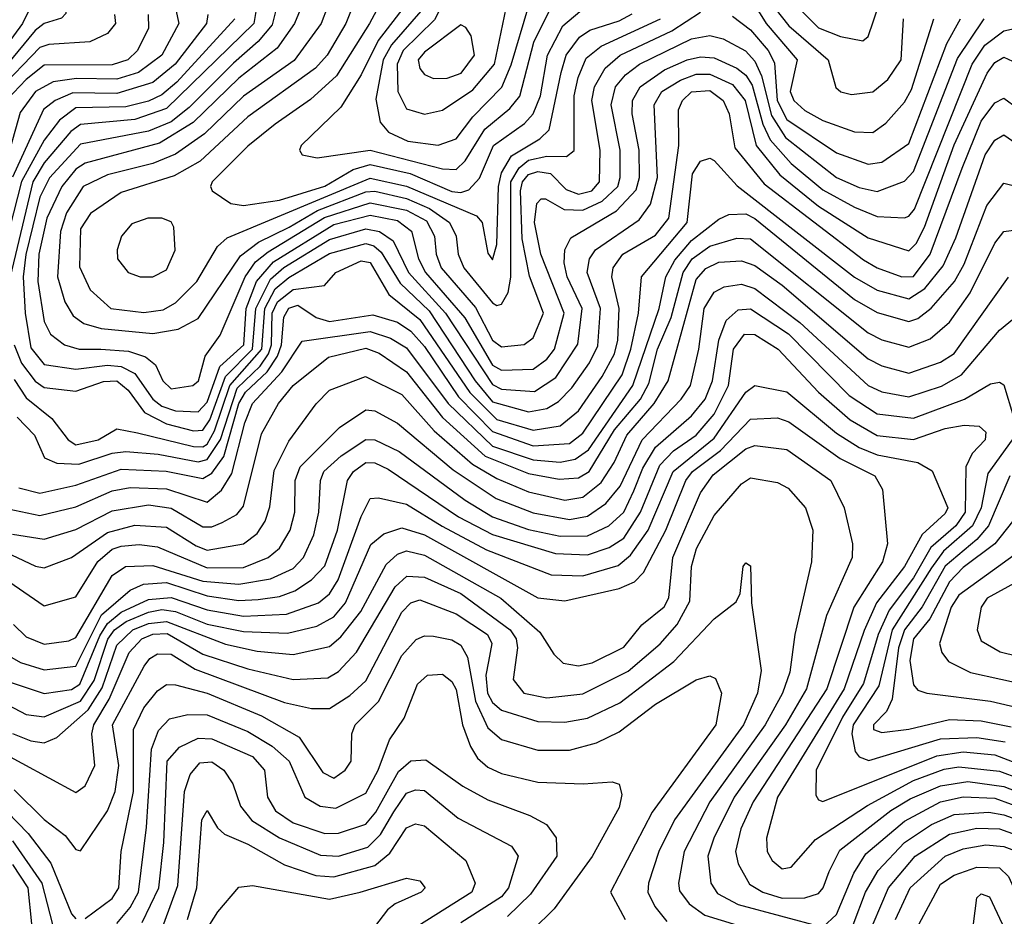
# Model space of a CAD drawing. Extents: x 501367 to 657802, y 482273 to 547541.
# Tile 455 of 656: x 571171 to 573346, y 523842 to 525823. Entities that reach past the tile are written whole.
import ezdxf

# ---------------------------------------------------------------- set-up
doc = ezdxf.new("R2010")
doc.units = 0

msp = doc.modelspace()

# ---------------------------------------------------------------- linework, layer by layer
at = {"layer": '0CON20XD'}
for points in [[(570955, 526416.1), (571188.5, 526471.5), (571262.7, 526497.3), (571365, 526544.1), (571395, 526548.6), (571425, 526541.8), (571455, 526525.4), (571468.9, 526505), (571468.4, 526485), (571460.5, 526465), (571421.2, 526418.8), (571385, 526304.4), (571333.2, 526256.8), (571308.6, 526221.4), (571298.6, 526185), (571302.8, 526105), (571277.1, 526012.9), (571272.7, 525837.3), (571263, 525827), (571225, 525814.9), (571205, 525799.3), (571092.9, 525665)], [(571065, 526409.2), (571175, 526421.8), (571257.3, 526417.3), (571305, 526399.7), (571319.6, 526385), (571321.3, 526375), (571275.8, 526274.2), (571248.7, 526185), (571242.1, 526015), (571225, 525913.9), (571176.9, 525815), (571074.5, 525675.5)], [(572144.6, 525935.4), (572087.1, 525822.9), (572017.5, 525755), (572004.4, 525725), (572006.2, 525665), (572025, 525626.3), (572065, 525614.4), (572105, 525623.6), (572171.7, 525668.3), (572219.9, 525725), (572252.6, 525885)], [(571991.4, 525905), (571943.4, 525815), (571870.4, 525699.6), (571813.2, 525646.8), (571735, 525592.4), (571675, 525544), (571596.2, 525465), (571591.9, 525455), (571595.9, 525445), (571637.5, 525417.5), (571665, 525413.1), (571745, 525424.7), (571845, 525455.8), (571907.7, 525492.3), (571945, 525503), (572033.4, 525483.4), (572125, 525443.8), (572145, 525441.2), (572162.6, 525447.4), (572186.7, 525473.3), (572217.1, 525545), (572286.1, 525593.9), (572305.1, 525615), (572321, 525655), (572336.5, 525745), (572370.4, 525809.6), (572408.4, 525841.6)], [(571749.4, 525895), (571728.2, 525811.8), (571697.7, 525775), (571642.8, 525727.2), (571545, 525629.1), (571505, 525597.7), (571455, 525577.1), (571305, 525548.4), (571236.4, 525473.6), (571215, 525431.1), (571184.4, 525304.4), (571178.2, 525255), (571183.1, 525175), (571195, 525097.9), (571225, 525061.7), (571295, 525051.4), (571365, 525060.2), (571395, 525057.2), (571425, 525041.5), (571464.9, 524985), (571485, 524969.2), (571515, 524959), (571565, 524956.7), (571585, 524978.1), (571613.2, 525056.8), (571666.2, 525105), (571670.9, 525185), (571694.1, 525245), (571731.7, 525288.3), (571865, 525370.5), (571945, 525391.6), (572005, 525379.4), (572036.2, 525356.2), (572052, 525295), (572066.9, 525265), (572154.3, 525164.3), (572215, 525060), (572235, 525049.2), (572305, 525051.2), (572335, 525073.2), (572352.1, 525095), (572373.4, 525175), (572322.3, 525305), (572307.8, 525375), (572313, 525417), (572322.5, 525427.5), (572332.4, 525427.6), (572373.8, 525403.8), (572415, 525402.5), (572457.3, 525422.7), (572491.7, 525455), (572497.5, 525475), (572497.2, 525535), (572477.1, 525635), (572486.8, 525675), (572508.8, 525701.2), (572539.8, 525725), (572655, 525781), (572695, 525788.5), (572725, 525780.9), (572774.3, 525754.3), (572795, 525731.8), (572809.4, 525699.4), (572831.5, 525611.5), (572862.7, 525562.7), (572975, 525474.9), (573025, 525452.2), (573065, 525443.8), (573125, 525466.3), (573145, 525488.1), (573242.5, 525737.5), (573300.9, 525825)], [(571806.3, 525885), (571777.6, 525815), (571739.3, 525760.7), (571655, 525694), (571554, 525596), (571479.7, 525550.3), (571315, 525506.1), (571295, 525492.7), (571264.1, 525455), (571230.7, 525385), (571213, 525305), (571210.7, 525245), (571225, 525156.7), (571238.6, 525128.6), (571269.6, 525105), (571302, 525095), (571350, 525095), (571411.1, 525091.1), (571448.6, 525078.6), (571470.5, 525060.5), (571486.7, 525025), (571505, 525007.5), (571553.3, 525015), (571565.6, 525025), (571580.4, 525079.6), (571613.7, 525126.3), (571668.9, 525255), (571691.8, 525288.2), (571719.4, 525310.6), (571844.1, 525385.9), (571945, 525418.3), (572025, 525402.2), (572069.1, 525379.1), (572087.1, 525345), (572090.5, 525305), (572102.1, 525275), (572177.3, 525187.3), (572215.2, 525115), (572235, 525100.5), (572285, 525105.7), (572305, 525120.4), (572327.6, 525175), (572296.8, 525256.8), (572280.8, 525339.2), (572276.9, 525445), (572281.3, 525465), (572295, 525481.4), (572315, 525487.9), (572343.5, 525483.5), (572377.9, 525447.9), (572405, 525437.6), (572434.5, 525445), (572451.5, 525465), (572452.9, 525535), (572434.7, 525645), (572440.6, 525675), (572464, 525716), (572497, 525745), (572611.6, 525798.4), (572675, 525840.2)], [(571865, 525889.2), (571836.6, 525815), (571777.1, 525732.9), (571665, 525654.6), (571578.8, 525571.2), (571515, 525526.2), (571465, 525505.5), (571365, 525480.7), (571311.2, 525455), (571273.8, 525396.2), (571260.9, 525355), (571254.4, 525255), (571270.1, 525200.1), (571288.6, 525168.6), (571312.1, 525152.1), (571350.7, 525140.7), (571465, 525129.7), (571520.8, 525139.2), (571565, 525162.9), (571658.5, 525301.6), (571698.1, 525331.9), (571765.9, 525365), (571828.3, 525401.7), (571935, 525443.2), (571955, 525444.3), (572025, 525428.5), (572076.1, 525406.1), (572120.5, 525375), (572135.1, 525345), (572139.4, 525305), (572151.7, 525275), (572215, 525197.9), (572225, 525191.6), (572235, 525194.7), (572249.6, 525220.4), (572255.5, 525254.5), (572255.7, 525465), (572274.2, 525495.8), (572295, 525513), (572335, 525521.5), (572379, 525521), (572395.8, 525534.2), (572395.3, 525655), (572404.1, 525695.9), (572421.8, 525738.2), (572455.5, 525764.5), (572586.6, 525825)], [(571922.9, 525895), (571891.2, 525815), (571850.1, 525745), (571824, 525716), (571675, 525608.4), (571569.5, 525510.5), (571511.9, 525478.1), (571395, 525441.2), (571327.4, 525395), (571305, 525361.4), (571303, 525277), (571326.3, 525226.3), (571372, 525185), (571445, 525176.3), (571487.6, 525182.4), (571515, 525197.6), (571562.4, 525245), (571607.5, 525322.5), (571628.8, 525341.2), (571945, 525472.9), (572025, 525455.7), (572180.1, 525390.1), (572192.4, 525375), (572205, 525307.5), (572215, 525292.7), (572225, 525326.7), (572228.1, 525455), (572235.3, 525484.7), (572257.3, 525522.7), (572319.9, 525560.1), (572340.3, 525579.7), (572366.8, 525706.8), (572377.6, 525745), (572407.7, 525785), (572430.1, 525799.9), (572495, 525820.9), (572523.5, 525836.5)], [(572775, 525888.1), (572819.9, 525815), (572888.5, 525735), (572872.7, 525665), (572881.1, 525645), (572905, 525622.8), (572945, 525600.3), (573015, 525575.9), (573055, 525574), (573083.8, 525595), (573125, 525641.1), (573141.1, 525668.9), (573190.2, 525825)], [(572856.9, 525885), (572935, 525805.1), (572983.8, 525786.2), (573033.5, 525776.5), (573045, 525786.2), (573081.6, 525895)], [(571515.9, 525845), (571522.1, 525815), (571485, 525744.8), (571433.4, 525706.6), (571385, 525692), (571296.4, 525693.6), (571245, 525685.7), (571205.4, 525665), (571171.8, 525618.2), (571105, 525381.9)], [(571379.8, 525835), (571382.5, 525815), (571365, 525793.2), (571325.4, 525774.6), (571235, 525768.9), (571215, 525762), (571120.9, 525665)], [(571454.5, 525835), (571455.5, 525805), (571430.7, 525755), (571409.3, 525735), (571375, 525723.9), (571225, 525722.8), (571185, 525691.3), (571143.3, 525646.7)], [(571694.9, 525855), (571687.9, 525815), (571495, 525627.1), (571425, 525602.7), (571305, 525591.5), (571283.4, 525576.6), (571225, 525506.7), (571199.8, 525465), (571149.9, 525255)], [(571586.4, 525835), (571583.4, 525815), (571514.5, 525725), (571465, 525684.3), (571385, 525660), (571288.3, 525661.7), (571249, 525645), (571223.5, 525625), (571154.7, 525475.3)], [(572022.4, 525855), (571962.5, 525777.5), (571925, 525701.4), (571880, 525630), (571792.7, 525545), (571788.9, 525535), (571795, 525524.5), (571827.8, 525517.8), (571945, 525534.9), (572105, 525493.6), (572135, 525492.2), (572155, 525511.7), (572198.4, 525581.6), (572253.2, 525626.8), (572275.7, 525654.3), (572306.4, 525773.6), (572339.5, 525840.5)], [(572062.1, 525847.9), (571992.4, 525767.6), (571974, 525735), (571957.8, 525647.8), (571966.7, 525596.7), (571985.2, 525575), (572028.1, 525555), (572095, 525546.1), (572135, 525560.4), (572171.5, 525608.5), (572236.1, 525673.9), (572256.6, 525723.4), (572295.3, 525854.7)], [(572839, 525849), (572869.6, 525809.6), (572956.8, 525735), (572973.8, 525673.8), (572985, 525664), (573008, 525658), (573055, 525664), (573088.6, 525691.4), (573117.7, 525735), (573123, 525825)], [(571645.7, 525825), (571517.9, 525685), (571485, 525657.5), (571455, 525643.2), (571405, 525631), (571295, 525628.4), (571258.6, 525601.4), (571225, 525557.3), (571175, 525466.1), (571120.3, 525255)], [(572745, 525830.9), (572785, 525801.2), (572824.4, 525755), (572838.2, 525728.2), (572844, 525645), (572865, 525602.8), (572975, 525529.3), (573045, 525503.9), (573075, 525508.8), (573135, 525549.8), (573218.9, 525771.1), (573249.3, 525825)], [(571158.6, 525105), (571175, 525064.5), (571205, 525024.3), (571225, 525010.5), (571295, 525002.5), (571356, 525024), (571385, 525025.1), (571410.4, 525005), (571446.8, 524955), (571495, 524930.6), (571554.9, 524915.1), (571575, 524916), (571590.6, 524939.4), (571625.4, 525034.6), (571684.9, 525095), (571692.7, 525185), (571725, 525249.9), (571754.5, 525275.5), (571855, 525337.4), (571935, 525361.4), (571965.3, 525355.3), (571995.9, 525335), (572029.5, 525265), (572111.7, 525175), (572215, 525016.9), (572235, 525006.7), (572308.1, 525001.9), (572355, 525033), (572403.8, 525106.2), (572412.9, 525185), (572379.9, 525255), (572373.8, 525286.2), (572375.2, 525315), (572388.5, 525341.5), (572489, 525401), (572532.4, 525447.6), (572539.7, 525475), (572539.4, 525535), (572523.5, 525615), (572524.4, 525645), (572541.7, 525675), (572595, 525712.3), (572645, 525734.7), (572675, 525741), (572705, 525738.8), (572755, 525716.5), (572775, 525700.5), (572788.9, 525678.9), (572812.5, 525592.5), (572828.2, 525558.2), (572875, 525505.8), (572945, 525447.1), (573015, 525408.9), (573065, 525388.8), (573125, 525385.6), (573135, 525389), (573147.3, 525405), (573275, 525725.2), (573302.6, 525767.4), (573345, 525798.5), (573385, 525807.6)], [(572085, 525693.7), (572115, 525693.9), (572146.2, 525705), (572175.4, 525745), (572167.8, 525787.8), (572156.3, 525806.3), (572145, 525811.8), (572065, 525751.8), (572051.2, 525735), (572055, 525715.5), (572065, 525701.9), (572085, 525693.7)], [(571158.4, 525028.4), (571185, 524987.9), (571241.8, 524941.8), (571278.1, 524895), (571295, 524884), (571344.1, 524895), (571385, 524919.3), (571430.7, 524910.7), (571555, 524880.1), (571575, 524879.3), (571585, 524885.6), (571601.2, 524915), (571634.8, 525015.2), (571705.7, 525095), (571712.2, 525185), (571735, 525228.7), (571765, 525253.4), (571855, 525306.6), (571935, 525328.9), (571953.3, 525323.3), (571969.5, 525309.5), (572011.1, 525241.1), (572075, 525180.3), (572177, 525025), (572215, 524979), (572295, 524957.1), (572335, 524964.1), (572360.6, 524979.4), (572390.3, 525009.7), (572429.6, 525065), (572447.6, 525102.4), (572453.7, 525185), (572424.6, 525265), (572429.3, 525295), (572442.5, 525315), (572539, 525381), (572564.5, 525415.5), (572579.5, 525475), (572572.4, 525635), (572588.9, 525665), (572630.1, 525689.9), (572665, 525703.1), (572695, 525703.1), (572745, 525680.1), (572773.1, 525645), (572797.3, 525545), (572850.2, 525480.2), (572935, 525411.3), (573045, 525341.2), (573135, 525312.4), (573151.3, 525328.7), (573169.5, 525365), (573235, 525546.5), (573307.8, 525705), (573325, 525728.8), (573345, 525740.7), (573382.8, 525722.8)], [(571165, 524945.2), (571203.5, 524905), (571225.5, 524855), (571253, 524843), (571301.1, 524841.1), (571375, 524865.3), (571405, 524868.9), (571476.4, 524863.6), (571565, 524846.2), (571585, 524851.1), (571614.1, 524895.9), (571651, 525009), (571702.2, 525057.8), (571720.6, 525085), (571727, 525105), (571728.7, 525175), (571740.1, 525199.9), (571775, 525226.9), (571843.7, 525236.3), (571869.4, 525265), (571925, 525290.3), (571945, 525286.7), (571986, 525216), (572055, 525160.6), (572165, 524999.2), (572225, 524940), (572305, 524916.4), (572365, 524925.7), (572405, 524959.2), (572457.6, 525035), (572484.5, 525085), (572491.9, 525115), (572494.9, 525185), (572478.8, 525255), (572481.4, 525275), (572502.8, 525305), (572575, 525347.2), (572604.9, 525385), (572626.8, 525545), (572625.9, 525624.1), (572634.9, 525645.1), (572655, 525664.1), (572695, 525667.1), (572724.8, 525645), (572738, 525615), (572750.4, 525540.4), (572815, 525460.6), (573035, 525292.8), (573065, 525274.9), (573119.6, 525255), (573145, 525256.2), (573181.9, 525305), (573252.5, 525495), (573295, 525599), (573325, 525639.6), (573345, 525649.8), (573405, 525605.6)], [(571168.5, 524788.5), (571215, 524777.4), (571295, 524794.9), (571395, 524830.2), (571494.5, 524825.5), (571575, 524809.6), (571595, 524821.4), (571621.9, 524858.1), (571654.5, 524975), (571669.5, 525000.5), (571717.2, 525045), (571740, 525080), (571749.3, 525105), (571753.9, 525166.1), (571765, 525185.7), (571785, 525192.8), (571825.4, 525165.4), (571855, 525156.3), (571951.1, 525171.1), (572005, 525155.1), (572035, 525134.7), (572065, 525101.1), (572140.1, 524990.1), (572215, 524913.1), (572305, 524882), (572385, 524886.6), (572415, 524909.4), (572501.5, 525038.5), (572521, 525095), (572537.9, 525175), (572544.5, 525255), (572645.3, 525375), (572657, 525483), (572675, 525510.8), (572695, 525517.5), (572705, 525512.5), (572756, 525456), (573015, 525254.1), (573065, 525226), (573135, 525206.8), (573170.5, 525229.5), (573210.6, 525279.4), (573238.5, 525341.5), (573303.4, 525525), (573325, 525557.4), (573345, 525568.7), (573415, 525520)], [(571145, 524742.4), (571215, 524728), (571295, 524746.8), (571375, 524782.2), (571415, 524789.8), (571495, 524786.5), (571585, 524757), (571616.3, 524783.7), (571639.3, 524820.7), (571667.8, 524932.2), (571685.1, 524975), (571749.7, 525045), (571795, 525112.7), (571945, 525134.6), (571989.7, 525119.7), (572025, 525098), (572117.2, 524975), (572215, 524881.1), (572305, 524850.7), (572365, 524845.6), (572398.1, 524851.9), (572426.9, 524873.1), (572524.9, 525015), (572583, 525185), (572597.8, 525255), (572617.9, 525292.1), (572655, 525335.1), (572715, 525382.9), (572736.9, 525393.1), (572775, 525394.1), (572795, 525383.7), (573015, 525204.9), (573065, 525176.2), (573135, 525156.5), (573155, 525163.1), (573184, 525186), (573235.5, 525244.5), (573256.9, 525283.1), (573307.4, 525412.6), (573345, 525462.4), (573415, 525444.4)], [(571465, 525254.8), (571495, 525270.8), (571514, 525314), (571511.5, 525365), (571505, 525376.4), (571484.7, 525384.7), (571453.8, 525385), (571418.1, 525371.9), (571395.5, 525345), (571386.2, 525315), (571387.1, 525295), (571410, 525265), (571436.7, 525255), (571465, 525254.8)], [(571155, 524686.8), (571225, 524675.7), (571295, 524696.7), (571375, 524737.7), (571455, 524751.2), (571505, 524744.2), (571575, 524702.6), (571595, 524702.9), (571617.8, 524712.2), (571650.1, 524729.9), (571665, 524748.2), (571705, 524908.2), (571742.3, 524975), (571775, 525015.2), (571852.6, 525077.4), (571935, 525097.8), (571965, 525086.5), (572025, 525045.1), (572104.6, 524944.6), (572198.9, 524858.9), (572295, 524820.8), (572362.3, 524807.7), (572405, 524811), (572428.5, 524825), (572485, 524917), (572542.2, 524985), (572560.4, 525019.6), (572579.4, 525095), (572609.8, 525165), (572636.4, 525265), (572656, 525295), (572695, 525323), (572755, 525340.8), (572785, 525339.2), (573045, 525131), (573075, 525115.7), (573135, 525099.7), (573181.9, 525118.1), (573225, 525154.8), (573270.4, 525219.6), (573325, 525329.4), (573345, 525355.3), (573415, 525364.8)], [(571085, 524672.5), (571205.4, 524615.4), (571225, 524611.7), (571285, 524634.8), (571365, 524690.3), (571425, 524706.4), (571495, 524702.2), (571560.4, 524660.4), (571585, 524651.1), (571665.3, 524665), (571695, 524688.1), (571713.2, 524715), (571723.2, 524746.8), (571733.2, 524826.8), (571765, 524891.6), (571825.7, 524974.3), (571855, 525004.3), (571934.8, 525035.2), (572015, 524995.2), (572086.2, 524915), (572171.2, 524841.2), (572225, 524809.1), (572295, 524779.9), (572375, 524761.8), (572415, 524768.1), (572455, 524800.4), (572484.3, 524845), (572511.8, 524905), (572572.5, 524975), (572603.1, 525025), (572665, 525249.3), (572686.3, 525273.7), (572715, 525287.6), (572765, 525290.8), (572795, 525279.9), (572855, 525237), (573045, 525074), (573075, 525058.4), (573135, 525042.6), (573205, 525066.6), (573235, 525085.8), (573355, 525254.3)], [(571025, 524665.4), (571225, 524528.2), (571295, 524547.9), (571343.6, 524626.4), (571375, 524653), (571395, 524659.9), (571435, 524663.6), (571475, 524658.5), (571585, 524611.7), (571665, 524613.1), (571719.8, 524635), (571745, 524655.7), (571767.9, 524695), (571778.2, 524735), (571779.5, 524805), (571790.1, 524835), (571877.5, 524922.5), (571935, 524961.1), (571955, 524958.8), (572005, 524931.7), (572128.5, 524828.5), (572223.5, 524765), (572305, 524733.5), (572385, 524719.1), (572425, 524726), (572465.8, 524754.2), (572497.2, 524792.8), (572545.7, 524895), (572632.2, 524985), (572652.6, 525015), (572671.2, 525095), (572682.7, 525185), (572705, 525221.2), (572727.1, 525232.9), (572765, 525239.1), (572795, 525229.7), (572894.4, 525154.4), (573045, 525015.1), (573075, 525001.1), (573135, 524989.6), (573206.8, 525013.2), (573251.5, 525038.5), (573335, 525137.2), (573405, 525194.8)], [(571157.1, 524487.1), (571185, 524459.2), (571225, 524443.6), (571279.3, 524450.7), (571295, 524458.1), (571375, 524594.8), (571404.6, 524615), (571465, 524617.3), (571575, 524582.7), (571655, 524575.6), (571725, 524587.8), (571775, 524610.8), (571797.8, 524635), (571820.3, 524685), (571831.9, 524735), (571835.4, 524805), (571842.8, 524825), (571880.7, 524859.3), (571935, 524895.7), (571955, 524894.9), (572009, 524869.1), (572155, 524761.7), (572215, 524725.1), (572295, 524696.6), (572365, 524682), (572425, 524682.7), (572472.3, 524705), (572505, 524734.8), (572527.5, 524782.5), (572547.5, 524832.5), (572575, 524879), (572655, 524947.9), (572685.3, 524985), (572701.3, 525025), (572714.8, 525115.2), (572731.3, 525158.7), (572758.1, 525181.9), (572785, 525184.4), (572869.3, 525129.3), (573003, 524993), (573065, 524952.4), (573145, 524943), (573257.8, 524985), (573315, 525018.8), (573335, 525022.7), (573345, 525016.4), (573365.7, 524945.7)], [(571134.3, 524425), (571172.7, 524402.7), (571225, 524386.5), (571295, 524395.1), (571351.8, 524508.2), (571415, 524562.6), (571443.9, 524576.1), (571495, 524579.5), (571585, 524550.2), (571655, 524539.9), (571697.8, 524542.2), (571745, 524548.7), (571778.7, 524561.3), (571815, 524585.5), (571845, 524616.7), (571872.9, 524695), (571895.2, 524805), (571907.8, 524825), (571935, 524844.6), (571955, 524844.1), (571985, 524830), (572139.8, 524725), (572215, 524685.5), (572354, 524644), (572425, 524641.1), (572473, 524657), (572505, 524677.4), (572542.2, 524735), (572585, 524839.2), (572615, 524870.5), (572665.4, 524905), (572705, 524951.4), (572736.3, 525015), (572747.3, 525095), (572771.7, 525128.3), (572795, 525127.7), (572846.5, 525095), (572935, 525000.2), (573005, 524938.9), (573065, 524904.7), (573145, 524895.6), (573215, 524920.3), (573257, 524927), (573290, 524925), (573305, 524912), (573303.2, 524895), (573275.1, 524864.9), (573261.1, 524835), (573259.6, 524735), (573238.9, 524705), (573183.2, 524656.8), (573145, 524590.1), (573091.4, 524518.6), (573066.9, 524465), (573035, 524356.8), (572988.1, 524281.9), (572930.4, 524165), (572929.5, 524109.5), (572935, 524099.1), (572945, 524096), (573196.4, 524196.4), (573255, 524205.2), (573325, 524198.7), (573495, 524132.9)], [(571145, 524361), (571225, 524334.4), (571285, 524343.5), (571303.9, 524355), (571347.9, 524462.1), (571365, 524489.3), (571395, 524514.4), (571455, 524542), (571505, 524546.7), (571585, 524518.9), (571665, 524505.4), (571760.4, 524509.6), (571830.9, 524535), (571855, 524554.8), (571874.5, 524585.5), (571925, 524725.3), (571945, 524765.3), (571963.5, 524766.5), (572025, 524752.5), (572104, 524704), (572202.1, 524652.1), (572345, 524596.9), (572415, 524594.4), (572492.5, 524617.5), (572519.9, 524640.1), (572558.8, 524695), (572613.9, 524825), (572705, 524898.9), (572775, 525000.2), (572795, 525015.3), (572865, 525000.8), (572975, 524909.6), (573025, 524877.9), (573065, 524861.8), (573154.9, 524844.9), (573186.1, 524826.1), (573220.8, 524745), (573215, 524732.3), (573164.1, 524685.9), (573125, 524615.2), (573063.4, 524535), (573036.2, 524473.8), (572992.3, 524345), (572844.4, 524105), (572820.5, 524015), (572821.6, 523985), (572833, 523965), (572855, 523946.9), (572875, 523950.2), (572928.4, 524011.6), (573043.4, 524086.6), (573145, 524142), (573212.7, 524167.3), (573245, 524172.1), (573335, 524163), (573552, 524082)], [(571105, 524330), (571185, 524287.9), (571225, 524282.8), (571305, 524317.2), (571335, 524362.9), (571365.8, 524454.2), (571380.1, 524475), (571406.3, 524493.7), (571455, 524514.4), (571485, 524519.7), (571515, 524515.8), (571585, 524487.4), (571665, 524471.6), (571762.5, 524467.5), (571827.1, 524482.9), (571865, 524504), (571890.8, 524535), (571946.1, 524663.9), (571975, 524687), (572015, 524700.5), (572065, 524684.9), (572315, 524545.5), (572375, 524539.4), (572495, 524566.4), (572529.1, 524580.9), (572548.5, 524601.5), (572598.4, 524695), (572642.6, 524805), (572657, 524825), (572718.8, 524871.2), (572785, 524940.9), (572845, 524943.3), (572870, 524935), (572983.4, 524853.4), (573059.6, 524815), (573076.5, 524785), (573087.9, 524665), (573076.5, 524625), (573013.1, 524525), (572953.4, 524345), (572790.8, 524095), (572764.1, 524035), (572751.6, 523985), (572757.7, 523957.7), (572782.7, 523912.7), (572812.5, 523895), (572855, 523882), (572905, 523882.6), (572935, 523892.3), (572945.9, 523905), (572958.7, 523941.3), (572982.2, 523987.8), (573095, 524075.7), (573138.1, 524101.9), (573205, 524130.5), (573265, 524139.7), (573345, 524129), (573510, 524065)], [(571155, 524246.2), (571195, 524229.7), (571225, 524225.5), (571252.9, 524237.1), (571322.1, 524297.9), (571353, 524347), (571385, 524441.2), (571420.5, 524475), (571455, 524488.9), (571495, 524493.6), (571625, 524443.6), (571695, 524427.9), (571775, 524420.3), (571855, 524437.9), (571880.2, 524459.8), (571924.6, 524515.4), (571980.4, 524619.6), (572005, 524642.4), (572025, 524649.6), (572065, 524639.8), (572233.4, 524545), (572319.8, 524469.8), (572351, 524421), (572371.4, 524401.4), (572405, 524395.5), (572435, 524401.8), (572505, 524437), (572545, 524485.9), (572594.5, 524525.5), (572604.6, 524545.4), (572613.6, 524635), (572675, 524778), (572702.4, 524817.6), (572775, 524875.2), (572795, 524882.2), (572865, 524873.4), (572962.4, 524805), (572992.1, 524745), (573010.4, 524665), (573009.6, 524635), (572953.2, 524506.8), (572908.5, 524345), (572862.5, 524265), (572748.7, 524105), (572703.8, 524015), (572690.9, 523975), (572697.6, 523915), (572712.5, 523892.5), (572758.2, 523868.2), (572945, 523817.8), (572975, 523846.2), (573013, 523937), (573039.9, 523980.1), (573125, 524051.9), (573205, 524094.7), (573255, 524105.8), (573325, 524103), (573505, 524036.4)], [(573363.4, 524895), (573309.6, 524820.4), (573294.3, 524745), (573275.7, 524705), (573211.1, 524648.9), (573185, 524612.3), (573098.1, 524475), (573068.4, 524351.6), (573012.1, 524265), (573009.1, 524245), (573016.4, 524206.4), (573025, 524194.2), (573046.5, 524186.5), (573205, 524233.9), (573285, 524237.4), (573347.5, 524227.5)], [(573357.8, 524815), (573311.1, 524705), (573285.2, 524674.8), (573215, 524615.9), (573164, 524526), (573125, 524474.9), (573111.9, 524435), (573098.4, 524321.6), (573085.8, 524294.2), (573057, 524265), (573056.9, 524255), (573075, 524248.1), (573135, 524255.4), (573225, 524277.1), (573295, 524273.8), (573360.9, 524260.9)], [(571115, 524213), (571295, 524115.8), (571315, 524130), (571336.7, 524175), (571330, 524245), (571334.7, 524265), (571368.5, 524321.5), (571412.7, 524425), (571440.9, 524455), (571465, 524465.2), (571496.8, 524466.8), (571575, 524421.4), (571675, 524388.9), (571775, 524365.4), (571851.1, 524368.9), (571875, 524383), (571914.4, 524425.6), (572000.3, 524569.7), (572026.1, 524593.9), (572065, 524591.5), (572145, 524555.5), (572254.1, 524475), (572267.3, 524455), (572270.7, 524435), (572260.8, 524365), (572284.7, 524335), (572335, 524324.6), (572415, 524333.7), (572515, 524383.5), (572585.7, 524444.3), (572623.3, 524486.8), (572651.4, 524538.6), (572654.4, 524615), (572665.8, 524655), (572705, 524727.6), (572765, 524797.5), (572785, 524810.7), (572845, 524800.6), (572868.1, 524788.1), (572906.5, 524745), (572922.5, 524695), (572920, 524625), (572882.7, 524465), (572871.8, 524381.8), (572856.1, 524335), (572817.6, 524265), (572694.9, 524095), (572638.6, 523985), (572626.2, 523915), (572628.2, 523898.2), (572649.9, 523869.9), (572684.3, 523844.3), (572845.3, 523795.3)], [(573378.1, 524731.9), (573324.6, 524665.4), (573255, 524612.9), (573225, 524581.1), (573181, 524499), (573145.4, 524455), (573137.2, 524407.2), (573145, 524353.6), (573155, 524341.8), (573174.8, 524334.8), (573315, 524317.4), (573507.7, 524272.3)], [(573380.7, 524649.3), (573245, 524552), (573228.5, 524525), (573202.6, 524445), (573207.6, 524425), (573222.4, 524405), (573271, 524381), (573405, 524351.5)], [(571158.8, 524121.2), (571225, 524055.7), (571270.9, 524020.9), (571295, 523989.5), (571305, 523986.7), (571365, 524075.4), (571381.9, 524118.1), (571389.6, 524175), (571376, 524265), (571445.8, 524395), (571458.2, 524411.8), (571475, 524421.9), (571505, 524421.5), (571558.3, 524388.3), (571755.6, 524314.4), (571815, 524301), (571855, 524300.9), (571899.9, 524330.1), (571935, 524362.6), (572015, 524514.3), (572035, 524534.4), (572055, 524541), (572135, 524510.1), (572204, 524465), (572213.5, 524445), (572206.1, 524405), (572200.1, 524375), (572204.4, 524335), (572215, 524314.2), (572235, 524297.6), (572315, 524272.4), (572375, 524271), (572425, 524279.9), (572496.2, 524313.8), (572615.6, 524405), (572705, 524499.2), (572753.4, 524536.6), (572762.5, 524555), (572768.8, 524615), (572775, 524623.3), (572785, 524616.7), (572787.5, 524535), (572809, 524385), (572800.4, 524335), (572769.9, 524265), (572617.3, 524055), (572582.7, 523985), (572559.5, 523915), (572558.5, 523895), (572573.9, 523863.9), (572600.4, 523830.4)], [(573422.1, 524607.9), (573307.6, 524545), (573294.8, 524525), (573285.8, 524475), (573295, 524450.9), (573336.3, 524426.3), (573415, 524407.6)], [(571315, 523837.4), (571375, 523881), (571390.1, 523905), (571394.9, 523985), (571422.4, 524117.6), (571421.9, 524255), (571445, 524303), (571475, 524340.2), (571495, 524354.4), (571515, 524353.2), (571585.1, 524335.1), (571704.8, 524285), (571788, 524238), (571840.1, 524160.1), (571865, 524147.2), (571890, 524165), (571902.6, 524185), (571904.3, 524245), (571911.6, 524265), (571963.2, 524316.8), (572015, 524418.1), (572046.5, 524453.5), (572065, 524462), (572085, 524461.1), (572125, 524452.6), (572145, 524440.9), (572159.6, 524415), (572177.4, 524317.4), (572205, 524258.3), (572235, 524233), (572315, 524208.8), (572385, 524209.2), (572445, 524225.2), (572495, 524249.4), (572575, 524310.8), (572665, 524364.7), (572695, 524373.1), (572707.5, 524367.5), (572721.1, 524335), (572708.3, 524265), (572567.6, 524072.4), (572475.9, 523895), (572508.6, 523835)], [(571385, 523826.1), (571415, 523861.6), (571433.4, 523895), (571451.1, 524038.9), (571461.6, 524211.6), (571477.4, 524252.6), (571501.7, 524278.3), (571542.2, 524287.8), (571585, 524287.3), (571675, 524250.5), (571728.2, 524218.2), (571766, 524185), (571800.5, 524105), (571834.5, 524085), (571868.9, 524081.1), (571935, 524114.3), (571962.3, 524165), (571988, 524232), (572020, 524280), (572049.7, 524355), (572071.4, 524375), (572105, 524377.4), (572125, 524361.1), (572135, 524343.3), (572149, 524265), (572166.9, 524216.9), (572181.8, 524191.8), (572205, 524171.6), (572235, 524157.8), (572315, 524138.5), (572415.3, 524134.7), (572479.4, 524139.4), (572495, 524133.8), (572501.1, 524111.1), (572495, 524082.5), (572435, 523974.1), (572351.3, 523858.7), (572255.8, 523764.2)], [(571441.6, 523828.4), (571478.1, 523905), (571488.9, 524005), (571496.2, 524185), (571524.1, 524215.9), (571565, 524235.7), (571595, 524234.4), (571685.2, 524195), (571711.2, 524165), (571717.9, 524105), (571736, 524075), (571775, 524048.9), (571845, 524024.6), (571875, 524025.4), (571935, 524045.7), (571957.8, 524072.2), (572007.8, 524162.2), (572035, 524185.6), (572067.7, 524187.7), (572149.8, 524129.8), (572205, 524099.5), (572297.5, 524065), (572334.6, 524045), (572355.5, 524015.5), (572357, 523975), (572299.2, 523890.8), (572248.2, 523841.8)], [(571489.5, 523825), (571520, 523910), (571535, 524117.8), (571547.5, 524155), (571569, 524181), (571595, 524183.2), (571621.8, 524165), (571641.4, 524135), (571658.4, 524085), (571683.9, 524053.9), (571745, 524015.1), (571835, 523976.8), (571875, 523974.9), (571940, 523995), (571967.6, 524022.4), (571997.2, 524072.8), (572025, 524114.2), (572045, 524121.2), (572065, 524119.8), (572139.2, 524059.2), (572257.1, 523997.1), (572271.6, 523975), (572250.7, 523905), (572235.1, 523884.9), (572145, 523827.5)], [(571142.8, 524072.8), (571189.1, 524025), (571239.7, 523959.7), (571285, 523847.6), (571295, 523836.2)], [(571541.4, 523835), (571562.4, 523905), (571573.1, 524055), (571585, 524075.5), (571607.6, 524037.6), (571623.4, 524023.4), (571675, 524001.4), (571755.5, 523955.5), (571825, 523932.3), (571865, 523928.9), (571955, 523954.6), (571988.7, 523981.3), (572025, 524037.6), (572045, 524046.2), (572065, 524041.9), (572155.9, 523965), (572177, 523915), (572169.8, 523895), (571945, 523754.1)], [(572985, 523751.3), (573039.4, 523895), (573067, 523943), (573125, 524005.1), (573185, 524045.1), (573235, 524066.6), (573311.8, 524071.8), (573345, 524066.1), (573478.1, 524018.1), (573515, 523989.5), (573536.6, 523926.6), (573553.5, 523903.5), (573665, 523844.3), (573694.1, 523835.9)], [(573056, 523825), (573089.6, 523905), (573148.6, 523975), (573225, 524023.2), (573285, 524036.6), (573335, 524035.1), (573447.8, 523995), (573476.4, 523975), (573480, 523915), (573490.4, 523895), (573624, 523825)], [(571155, 524008.4), (571219.6, 523915), (571243.5, 523823.5)], [(573105.6, 523835), (573138.1, 523905), (573215, 523974.9), (573255, 523990.8), (573305, 523999.7), (573345, 523996.6), (573374.3, 523985), (573396.7, 523965), (573408.8, 523905), (573425, 523881.1), (573596.1, 523793.9)], [(571155, 523956.8), (571188.5, 523905), (571197.1, 523825)], [(573146.5, 523805), (573205, 523912.9), (573235, 523933), (573285, 523950.8), (573335, 523948.8), (573355, 523930.2), (573381.4, 523871.4), (573405, 523841)], [(571546.3, 523753.7), (571608.1, 523851.8), (571655, 523906.6), (571685, 523909.8), (571855, 523880), (571922.5, 523895), (572025, 523926.5), (572055, 523920.4), (572066.2, 523905), (572057.3, 523895), (572000.1, 523869.9), (571983.4, 523856.6), (571918.3, 523771.7)], [(573277.5, 523825), (573285, 523882.5), (573295, 523891.9), (573312.9, 523885), (573340.7, 523825)]]:
    msp.add_lwpolyline(points, dxfattribs=at)

doc.saveas('drawing.dxf')
